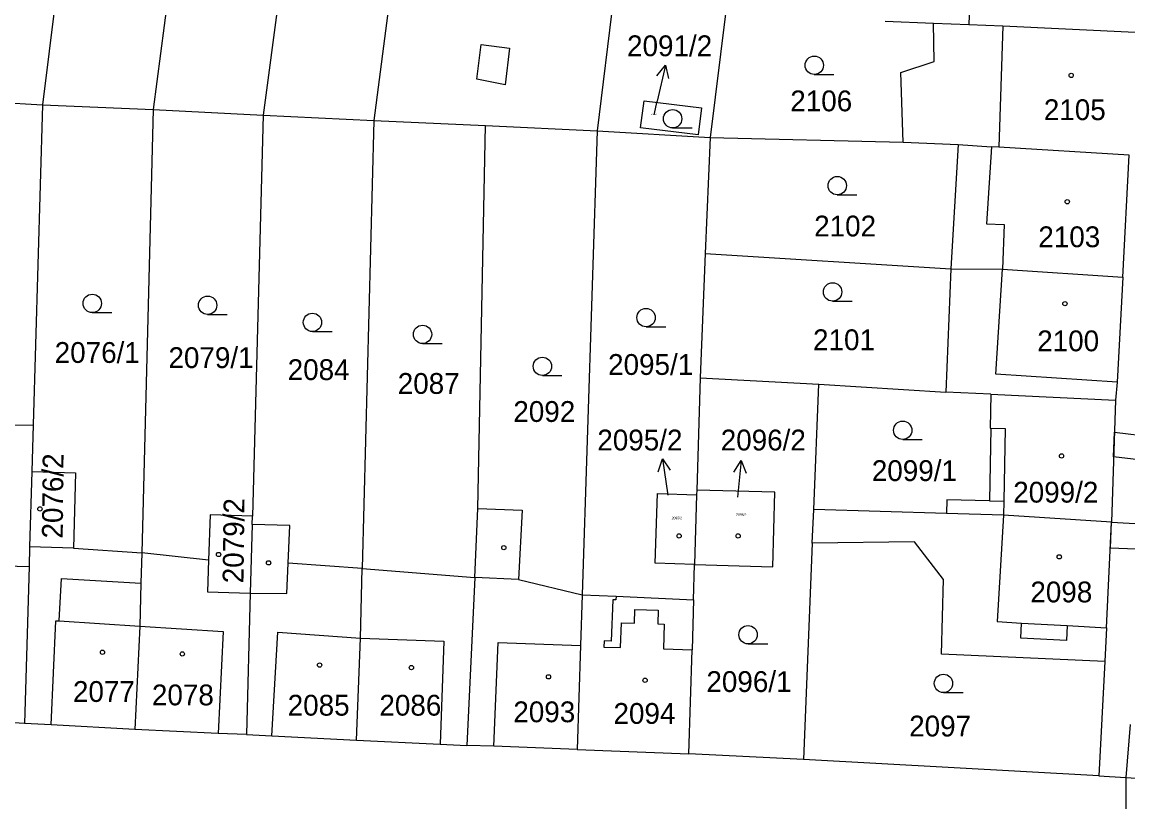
# Model space of a CAD drawing. Extents: x -755819 to -753140, y -1169796 to -1166000.
# Drawn here: x -755271.7 to -755181.4, y -1168085.5 to -1168021.8 of the extents above; entities that cross this region are included whole.
import ezdxf

# ---------------------------------------------------------------- set-up
doc = ezdxf.new("R2010")
doc.units = 0
for name, color, linetype in [('Vrstva 1', 7, 'Continuous'), ('Vrstva 16', 7, 'Continuous'), ('Vrstva 18', 7, 'Continuous'), ('Vrstva 19', 7, 'Continuous'), ('Vrstva 25', 7, 'Continuous'), ('Vrstva 27', 7, 'Continuous'), ('Vrstva 4', 7, 'Continuous')]:
    doc.layers.add(name, color=color, linetype=linetype)

msp = doc.modelspace()

# ---------------------------------------------------------------- linework, layer by layer
at = {"layer": 'Vrstva 1'}
for p, q in [((-755266.1, -1167997.06), (-755270.01, -1168028.54)), ((-755257.23, -1168000.35), (-755260.97, -1168028.93)), ((-755239.07, -1168000.26), (-755242.96, -1168029.81)), ((-755248.54, -1168003.36), (-755252, -1168029.39)), ((-755221.85, -1168007.53), (-755224.71, -1168030.67)), ((-755194.21, -1168018.41), (-755194.35, -1168021.97)), ((-755214.23, -1168021.11), (-755215.48, -1168031.2)), ((-755201.17, -1168021.7), (-755197.23, -1168021.87)), ((-755197.18, -1168025), (-755197.23, -1168021.87)), ((-755197.23, -1168021.87), (-755194.35, -1168021.97)), ((-755194.35, -1168021.97), (-755191.56, -1168022.09)), ((-755191.56, -1168022.09), (-755180.75, -1168022.61)), ((-755199.9, -1168025.89), (-755197.18, -1168025)), ((-755199.72, -1168031.6), (-755199.9, -1168025.89)), ((-755278.9, -1168028.03), (-755270.01, -1168028.54)), ((-755270.01, -1168028.54), (-755270.77, -1168054.69)), ((-755270.01, -1168028.54), (-755260.97, -1168028.93)), ((-755221.16, -1168030.42), (-755220.88, -1168028.21)), ((-755220.88, -1168028.21), (-755216.18, -1168028.79)), ((-755216.18, -1168028.79), (-755216.45, -1168031)), ((-755260.97, -1168028.93), (-755261.91, -1168065.12)), ((-755260.97, -1168028.93), (-755252, -1168029.39)), ((-755252, -1168029.39), (-755252.87, -1168062.13)), ((-755252, -1168029.39), (-755242.96, -1168029.81)), ((-755242.96, -1168029.81), (-755243.9, -1168066.41)), ((-755242.96, -1168029.81), (-755233.82, -1168030.24)), ((-755234.44, -1168061.5), (-755233.82, -1168030.24)), ((-755233.82, -1168030.24), (-755224.71, -1168030.67)), ((-755216.45, -1168031), (-755221.16, -1168030.42)), ((-755224.71, -1168030.67), (-755225.93, -1168068.57)), ((-755224.71, -1168030.67), (-755215.48, -1168031.2)), ((-755215.48, -1168031.2), (-755215.88, -1168040.69)), ((-755215.48, -1168031.2), (-755199.72, -1168031.6)), ((-755199.72, -1168031.6), (-755195.23, -1168031.78)), ((-755195.23, -1168031.78), (-755195.83, -1168041.94)), ((-755195.23, -1168031.78), (-755192.5, -1168031.97)), ((-755191.89, -1168031.99), (-755192.5, -1168031.97)), ((-755181.25, -1168032.65), (-755191.89, -1168031.99)), ((-755181.76, -1168042.63), (-755181.25, -1168032.65)), ((-755215.88, -1168040.69), (-755216.28, -1168050.83)), ((-755215.88, -1168040.69), (-755195.83, -1168041.94)), ((-755195.83, -1168041.94), (-755196.24, -1168052)), ((-755195.83, -1168041.94), (-755191.61, -1168041.97)), ((-755191.61, -1168041.97), (-755181.76, -1168042.63)), ((-755181.76, -1168042.63), (-755182.23, -1168051.19)), ((-755216.28, -1168050.83), (-755216.57, -1168060.02)), ((-755216.28, -1168050.83), (-755206.61, -1168051.36)), ((-755207.02, -1168061.6), (-755206.61, -1168051.36)), ((-755206.61, -1168051.36), (-755196.24, -1168052)), ((-755182.23, -1168051.19), (-755182.37, -1168052.67)), ((-755192.56, -1168052.18), (-755196.24, -1168052)), ((-755192.56, -1168052.18), (-755192.62, -1168054.96)), ((-755192.56, -1168052.18), (-755182.37, -1168052.67)), ((-755182.37, -1168052.67), (-755182.69, -1168062.62)), ((-755274.61, -1168054.72), (-755270.77, -1168054.69)), ((-755270.77, -1168054.69), (-755270.88, -1168058.5)), ((-755192.62, -1168054.96), (-755192.55, -1168054.96)), ((-755192.55, -1168054.96), (-755191.37, -1168054.98)), ((-755191.37, -1168054.98), (-755191.5, -1168060.91)), ((-755270.88, -1168058.5), (-755271.06, -1168064.65)), ((-755270.88, -1168058.5), (-755267.31, -1168058.6)), ((-755267.31, -1168058.6), (-755267.48, -1168064.76)), ((-755219.97, -1168065.97), (-755219.79, -1168060.3)), ((-755219.79, -1168060.3), (-755216.58, -1168060.39)), ((-755216.58, -1168060.39), (-755216.75, -1168066.08)), ((-755216.57, -1168060.02), (-755216.58, -1168060.39)), ((-755210.2, -1168060.18), (-755216.57, -1168060.02)), ((-755210.36, -1168066.29), (-755210.2, -1168060.18)), ((-755191.5, -1168060.91), (-755191.53, -1168062.05)), ((-755256.32, -1168062.04), (-755256.45, -1168065.74)), ((-755252.87, -1168062.13), (-755256.32, -1168062.04)), ((-755252.89, -1168062.83), (-755252.87, -1168062.13)), ((-755234.7, -1168067.15), (-755234.44, -1168061.5)), ((-755234.44, -1168061.5), (-755230.84, -1168061.64)), ((-755230.84, -1168061.64), (-755231.14, -1168067.32)), ((-755207.14, -1168064.35), (-755207.02, -1168061.6)), ((-755196.18, -1168061.91), (-755207.02, -1168061.6)), ((-755191.53, -1168062.05), (-755196.18, -1168061.91)), ((-755182.69, -1168062.62), (-755191.53, -1168062.05)), ((-755252.89, -1168062.83), (-755253.04, -1168068.43)), ((-755249.8, -1168062.91), (-755252.89, -1168062.83)), ((-755249.94, -1168065.98), (-755249.8, -1168062.91)), ((-755183.11, -1168071.27), (-755182.69, -1168062.62)), ((-755271.06, -1168064.65), (-755271.1, -1168066.25)), ((-755267.48, -1168064.76), (-755271.06, -1168064.65)), ((-755267.48, -1168064.76), (-755261.91, -1168065.12)), ((-755207.14, -1168064.35), (-755207.86, -1168082)), ((-755198.78, -1168064.23), (-755207.14, -1168064.35)), ((-755196.43, -1168067.31), (-755198.78, -1168064.23)), ((-755261.91, -1168065.12), (-755261.97, -1168067.61)), ((-755256.45, -1168065.74), (-755261.91, -1168065.12)), ((-755256.45, -1168065.74), (-755256.54, -1168068.33)), ((-755271.1, -1168066.25), (-755271.48, -1168079.06)), ((-755243.9, -1168066.41), (-755249.94, -1168065.98)), ((-755244.05, -1168072.1), (-755243.9, -1168066.41)), ((-755243.9, -1168066.41), (-755234.7, -1168067.15)), ((-755216.75, -1168066.08), (-755219.97, -1168065.97)), ((-755216.84, -1168068.96), (-755216.75, -1168066.08)), ((-755216.75, -1168066.08), (-755210.36, -1168066.29)), ((-755261.97, -1168067.61), (-755262.06, -1168071.11)), ((-755234.7, -1168067.15), (-755235.34, -1168080.87)), ((-755231.14, -1168067.32), (-755225.93, -1168068.57)), ((-755196.57, -1168073.41), (-755196.43, -1168067.31)), ((-755256.54, -1168068.33), (-755253.04, -1168068.43)), ((-755253.04, -1168068.43), (-755253.35, -1168079.98)), ((-755225.93, -1168068.57), (-755226.06, -1168072.7)), ((-755225.93, -1168068.57), (-755223.16, -1168068.66)), ((-755223.16, -1168068.66), (-755216.84, -1168068.96)), ((-755216.84, -1168068.96), (-755216.96, -1168073.05)), ((-755262.06, -1168071.11), (-755262.48, -1168079.56)), ((-755244.37, -1168080.43), (-755244.05, -1168072.1)), ((-755183.11, -1168071.27), (-755183.25, -1168074)), ((-755226.06, -1168072.7), (-755226.34, -1168081.19)), ((-755217.22, -1168081.55), (-755216.96, -1168073.05)), ((-755183.25, -1168074), (-755196.57, -1168073.41)), ((-755183.25, -1168074), (-755183.73, -1168083.36)), ((-755271.48, -1168079.06), (-755280.51, -1168078.61)), ((-755269.3, -1168079.18), (-755271.48, -1168079.06)), ((-755262.48, -1168079.56), (-755269.3, -1168079.18)), ((-755255.67, -1168079.88), (-755262.48, -1168079.56)), ((-755253.35, -1168079.98), (-755255.67, -1168079.88)), ((-755253.35, -1168079.98), (-755251.28, -1168080.08)), ((-755251.28, -1168080.08), (-755244.37, -1168080.43)), ((-755244.37, -1168080.43), (-755237.54, -1168080.76)), ((-755237.54, -1168080.76), (-755235.34, -1168080.87)), ((-755233.14, -1168080.92), (-755235.34, -1168080.87)), ((-755226.34, -1168081.19), (-755233.14, -1168080.92)), ((-755226.34, -1168081.19), (-755217.22, -1168081.55)), ((-755207.86, -1168082), (-755217.22, -1168081.55)), ((-755183.73, -1168083.36), (-755207.86, -1168082)), ((-755183.73, -1168083.36), (-755171.93, -1168084.07))]:
    msp.add_line(p, q, dxfattribs=at)
at = {"layer": 'Vrstva 16'}
for p, q in [((-755219.136, -1168025.304), (-755219.8, -1168028.23)), ((-755220.06, -1168029.36), (-755219.8, -1168028.23)), ((-755219.379, -1168057.452), (-755218.94, -1168060.42)), ((-755212.949, -1168057.594), (-755213.24, -1168060.58))]:
    msp.add_line(p, q, dxfattribs=at)
for points in [[(-755219.845, -1168026.169), (-755219.136, -1168025.304), (-755218.87, -1168026.39)], [(-755219.728, -1168058.515), (-755219.379, -1168057.452), (-755218.738, -1168058.368)], [(-755213.544, -1168058.541), (-755212.949, -1168057.594), (-755212.548, -1168058.638)]]:
    msp.add_lwpolyline(points, dxfattribs=at)
at = {"layer": 'Vrstva 25'}
for p, q in [((-755206.97, -1168026.06), (-755205.37, -1168026.06)), ((-755218.54, -1168030.43), (-755216.94, -1168030.43)), ((-755205.1, -1168035.89), (-755203.5, -1168035.89)), ((-755205.48, -1168044.57), (-755203.88, -1168044.57)), ((-755265.95, -1168045.51), (-755264.35, -1168045.51)), ((-755256.52, -1168045.66), (-755254.92, -1168045.66)), ((-755220.71, -1168046.67), (-755219.11, -1168046.67)), ((-755247.96, -1168047.06), (-755246.36, -1168047.06)), ((-755238.97, -1168048.04), (-755237.37, -1168048.04)), ((-755229.18, -1168050.65), (-755227.58, -1168050.65)), ((-755199.75, -1168055.87), (-755198.15, -1168055.87)), ((-755212.38, -1168072.57), (-755210.78, -1168072.57)), ((-755196.42, -1168076.55), (-755194.82, -1168076.55))]:
    msp.add_line(p, q, dxfattribs=at)
for centre, radius in [((-755206.97, -1168025.31), 0.75), ((-755185.99, -1168026.14), 0.175), ((-755218.54, -1168029.68), 0.75), ((-755205.1, -1168035.14), 0.75), ((-755186.31, -1168036.46), 0.175), ((-755205.48, -1168043.82), 0.75), ((-755265.95, -1168044.76), 0.75), ((-755256.52, -1168044.91), 0.75), ((-755186.5, -1168044.78), 0.175), ((-755247.96, -1168046.31), 0.75), ((-755220.71, -1168045.92), 0.75), ((-755238.97, -1168047.29), 0.75), ((-755229.18, -1168049.9), 0.75), ((-755199.75, -1168055.12), 0.75), ((-755186.78, -1168057.22), 0.175), ((-755270.22, -1168061.55), 0.175), ((-755218.01, -1168063.75), 0.175), ((-755213.19, -1168063.75), 0.175), ((-755232.33, -1168064.71), 0.175), ((-755255.63, -1168065.27), 0.175), ((-755251.54, -1168065.95), 0.175), ((-755186.96, -1168065.46), 0.175), ((-755212.38, -1168071.82), 0.75), ((-755265.11, -1168073.25), 0.175), ((-755258.59, -1168073.39), 0.175), ((-755247.38, -1168074.3), 0.175), ((-755239.88, -1168074.51), 0.175), ((-755228.68, -1168075.26), 0.175), ((-755220.79, -1168075.54), 0.175), ((-755196.42, -1168075.8), 0.75)]:
    msp.add_circle(centre, radius, dxfattribs=at)
at = {"layer": 'Vrstva 27'}
for p, q in [((-755182.52, -1168057.28), (-755182.45, -1168055.28)), ((-755182.45, -1168055.28), (-755178.03, -1168055.83)), ((-755178.08, -1168057.83), (-755182.52, -1168057.28)), ((-755182.79, -1168064.74), (-755182.69, -1168062.62)), ((-755182.69, -1168062.62), (-755175.41, -1168063.07)), ((-755175.51, -1168065.07), (-755182.79, -1168064.74)), ((-755181.49, -1168083.49), (-755181.15, -1168079.16)), ((-755181.52, -1168089.5), (-755181.49, -1168083.49))]:
    msp.add_line(p, q, dxfattribs=at)
at = {"layer": 'Vrstva 4'}
for p, q in [((-755191.56, -1168022.09), (-755191.89, -1168031.99)), ((-755234.54, -1168026.45), (-755234.18, -1168023.61)), ((-755234.18, -1168023.61), (-755231.86, -1168023.91)), ((-755231.86, -1168023.91), (-755232.23, -1168026.92)), ((-755232.23, -1168026.92), (-755234.54, -1168026.45)), ((-755192.5, -1168031.97), (-755192.91, -1168038.26)), ((-755192.91, -1168038.26), (-755191.47, -1168038.32)), ((-755191.47, -1168038.32), (-755191.61, -1168041.97)), ((-755192.15, -1168050.54), (-755191.61, -1168041.97)), ((-755182.23, -1168051.19), (-755192.15, -1168050.54)), ((-755192.55, -1168054.96), (-755192.67, -1168060.88)), ((-755196.15, -1168060.8), (-755196.18, -1168061.91)), ((-755192.67, -1168060.88), (-755196.15, -1168060.8)), ((-755192.67, -1168060.88), (-755191.5, -1168060.91)), ((-755191.53, -1168062.05), (-755192.04, -1168070.75)), ((-755273.05, -1168066.19), (-755271.1, -1168066.25)), ((-755250.05, -1168068.46), (-755249.94, -1168065.98)), ((-755268.65, -1168070.7), (-755268.45, -1168067.23)), ((-755268.45, -1168067.23), (-755261.97, -1168067.61)), ((-755231.14, -1168067.32), (-755234.7, -1168067.15)), ((-755253.04, -1168068.43), (-755250.05, -1168068.46)), ((-755223.44, -1168068.96), (-755223.56, -1168072.35)), ((-755223.18, -1168068.97), (-755223.44, -1168068.96)), ((-755223.16, -1168068.66), (-755223.18, -1168068.97)), ((-755221.67, -1168070.88), (-755221.64, -1168069.76)), ((-755221.64, -1168069.76), (-755219.72, -1168069.81)), ((-755219.72, -1168069.81), (-755219.75, -1168070.93)), ((-755269.3, -1168079.18), (-755268.92, -1168070.68)), ((-755268.92, -1168070.68), (-755268.65, -1168070.7)), ((-755268.65, -1168070.7), (-755262.06, -1168071.11)), ((-755262.06, -1168071.11), (-755255.25, -1168071.55)), ((-755222.79, -1168072.87), (-755222.73, -1168070.84)), ((-755222.73, -1168070.84), (-755221.67, -1168070.88)), ((-755219.75, -1168070.93), (-755219.24, -1168070.95)), ((-755219.24, -1168070.95), (-755219.3, -1168072.98)), ((-755192.04, -1168070.75), (-755190.04, -1168070.87)), ((-755190.11, -1168072.09), (-755190.04, -1168070.87)), ((-755190.04, -1168070.87), (-755186.31, -1168071.08)), ((-755186.31, -1168071.08), (-755186.38, -1168072.29)), ((-755186.31, -1168071.08), (-755183.11, -1168071.27)), ((-755255.25, -1168071.55), (-755255.67, -1168079.88)), ((-755251.28, -1168080.08), (-755250.78, -1168071.61)), ((-755250.78, -1168071.61), (-755244.05, -1168072.1)), ((-755244.05, -1168072.1), (-755237.23, -1168072.36)), ((-755186.38, -1168072.29), (-755190.11, -1168072.09)), ((-755237.23, -1168072.36), (-755237.54, -1168080.76)), ((-755233.14, -1168080.92), (-755232.79, -1168072.46)), ((-755232.79, -1168072.46), (-755226.06, -1168072.7)), ((-755224.13, -1168072.33), (-755224.15, -1168072.83)), ((-755224.15, -1168072.83), (-755222.79, -1168072.87)), ((-755223.56, -1168072.35), (-755224.13, -1168072.33)), ((-755219.3, -1168072.98), (-755216.96, -1168073.05))]:
    msp.add_line(p, q, dxfattribs=at)

# ---------------------------------------------------------------- texts
at = {"layer": 'Vrstva 16'}
for s, p in [('2091/2', (-755222.264, -1168024.57)), ('2095/2', (-755224.693, -1168056.77)), ('2096/2', (-755214.613, -1168056.77))]:
    msp.add_text(s, height=1.7, dxfattribs=at).set_placement(p)
at = {"layer": 'Vrstva 18'}
for s, height, p in [('2106', 1.7, (-755208.933, -1168029.07)), ('2091/2', 0.1, (-755220.292, -1168029.36)), ('2102', 1.7, (-755206.983, -1168039.29)), ('2101', 1.7, (-755207.073, -1168048.58)), ('2076/1', 1.7, (-755269.013, -1168049.62)), ('2079/1', 1.7, (-755259.723, -1168050.04)), ('2084', 1.7, (-755249.983, -1168051.02)), ('2095/1', 1.7, (-755223.813, -1168050.6)), ('2087', 1.7, (-755240.993, -1168052.15)), ('2092', 1.7, (-755231.553, -1168054.44)), ('2099/1', 1.7, (-755202.273, -1168059.27)), ('2096/1', 1.7, (-755215.783, -1168076.5)), ('2097', 1.7, (-755199.223, -1168080.13))]:
    msp.add_text(s, height=height, dxfattribs=at).set_placement(p)
at = {"layer": 'Vrstva 19'}
for s, height, p in [('2105', 1.7, (-755188.223, -1168029.79)), ('2103', 1.7, (-755188.673, -1168040.17)), ('2100', 1.7, (-755188.763, -1168048.67)), ('2099/2', 1.7, (-755190.723, -1168061.03)), ('2095/2', 0.2, (-755218.622, -1168062.39)), ('2096/2', 0.2, (-755213.362, -1168062.11)), ('2098', 1.7, (-755189.323, -1168069.18)), ('2077', 1.7, (-755267.523, -1168077.31)), ('2078', 1.7, (-755261.073, -1168077.59)), ('2085', 1.7, (-755249.983, -1168078.43)), ('2086', 1.7, (-755242.493, -1168078.43)), ('2093', 1.7, (-755231.553, -1168078.97)), ('2094', 1.7, (-755223.373, -1168079.1))]:
    msp.add_text(s, height=height, dxfattribs=at).set_placement(p)
for s, rotation, p in [('2076/2', 89.43871, (-755268.358, -1168063.971)), ('2079/2', 89.26683, (-755253.598, -1168067.631))]:
    msp.add_text(s, height=1.7, rotation=rotation, dxfattribs=at).set_placement(p)

doc.saveas('drawing.dxf')
